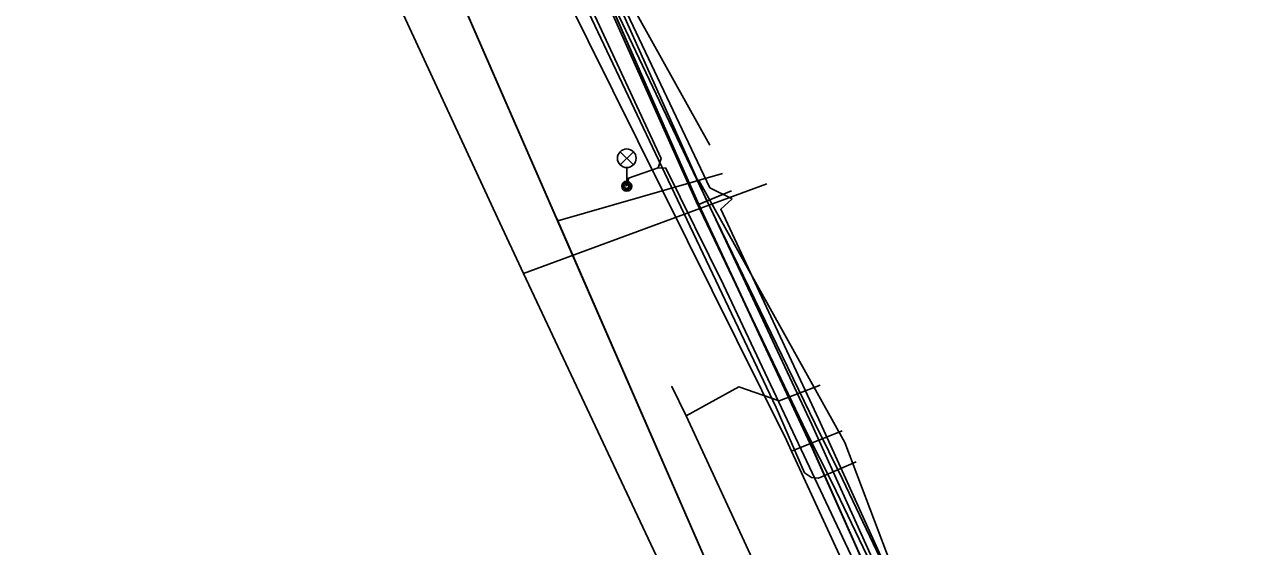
# Model space of a CAD drawing. Extents: x -595540 to -593988, y -1160850 to -1159202.
# Drawn here: x -595319.39 to -595269.96, y -1160631.35 to -1160610.34 of the extents above; entities that cross this region are included whole.
import ezdxf

# ---------------------------------------------------------------- set-up
doc = ezdxf.new("R2010")
doc.units = 0
for name, color, linetype in [('BKOM-ODVODNENI_trasa sítě', 7, 'Continuous'), ('BVK-JEDNOTNA_trasa sítě', 7, 'Continuous'), ('BVK-VODOVOD_trasa sítě', 7, 'Continuous'), ('CETIN_kabel podzemní', 7, 'Continuous'), ('DESTOVA_trasa neprovozované sítě', 7, 'Continuous'), ('DSP-SDEL-VODAFONE_kabel', 7, 'Continuous'), ('EON-NN_kabel', 7, 'Continuous'), ('EON-VN_kabel', 7, 'Continuous'), ('INNOGY-STL_trasa sítě', 7, 'Continuous'), ('JEDNOTNA_trasa neprovozované sítě', 7, 'Continuous'), ('QUANTCOM_kabel', 7, 'Continuous'), ('TSB_kabel VO', 7, 'Continuous'), ('TSB_lampy VO', 7, 'Continuous')]:
    doc.layers.add(name, color=color, linetype=linetype)

msp = doc.modelspace()

# ---------------------------------------------------------------- linework, layer by layer
at = {"layer": 'BKOM-ODVODNENI_trasa sítě'}
msp.add_lwpolyline([(-595328.652, -1160545.194), (-595323.701, -1160557.168), (-595307.991, -1160595.166), (-595289.318, -1160637.909), (-595269.901, -1160680.144), (-595243.565, -1160700.938), (-595203.101, -1160731.684), (-595169.808, -1160756.776), (-595134.211, -1160783.069), (-595091.899, -1160806.063), (-595046.729, -1160830.268), (-595023.064, -1160843.241)], dxfattribs=at)
at = {"layer": 'BVK-JEDNOTNA_trasa sítě'}
msp.add_lwpolyline([(-595289.318, -1160637.909), (-595297.911, -1160618.24), (-595297.997, -1160618.042), (-595303.51, -1160605.424), (-595303.555, -1160605.321), (-595305.415, -1160601.062), (-595305.431, -1160601.025), (-595305.686, -1160600.442), (-595305.978, -1160599.773), (-595307.848, -1160595.29)], dxfattribs=at)
at = {"layer": 'BVK-VODOVOD_trasa sítě'}
msp.add_line((-595299.283, -1160620.367), (-595289.479, -1160616.748), dxfattribs=at)
msp.add_lwpolyline([(-595270.047, -1160681.847), (-595271.11, -1160681.01), (-595280.618, -1160660.385), (-595281.776, -1160657.853), (-595284.97, -1160650.87), (-595287.782, -1160644.862), (-595292.67, -1160634.42), (-595299.283, -1160620.367), (-595300.34, -1160618.12), (-595307.84, -1160601.91), (-595311.31, -1160594.38), (-595311.85, -1160592.829), (-595311.96, -1160592.419)], dxfattribs=at)
at = {"layer": 'CETIN_kabel podzemní'}
for points in [[(-595298.02, -1160604.41), (-595293.08, -1160615.65), (-595292.23, -1160617.58)], [(-595299.68, -1160604.95), (-595288.69, -1160627.07)], [(-595290.91, -1160617.03), (-595292.23, -1160617.58)], [(-595292.23, -1160617.58), (-595287.64, -1160627.42), (-595282.77, -1160638.35), (-595281.19, -1160641.58), (-595276.18, -1160651.93), (-595273.24, -1160658.48)], [(-595288.49, -1160627.52), (-595286.45, -1160626.69)], [(-595288.69, -1160627.07), (-595288.49, -1160627.52)], [(-595288.49, -1160627.52), (-595281.02, -1160643.69)]]:
    msp.add_lwpolyline(points, dxfattribs=at)
at = {"layer": 'DESTOVA_trasa neprovozované sítě'}
for p, q in [((-595298.269, -1160603.526), (-595291.782, -1160615.195)), ((-595292.217, -1160616.618), (-595286.34, -1160627.17)), ((-595281.507, -1160639.897), (-595286.34, -1160627.17))]:
    msp.add_line(p, q, dxfattribs=at)
at = {"layer": 'DSP-SDEL-VODAFONE_kabel'}
for p, q in [((-595293.082, -1160615.651), (-595298.017, -1160604.414)), ((-595292.228, -1160617.58), (-595291.244, -1160617.172))]:
    msp.add_line(p, q, dxfattribs=at)
for points in [[(-595282.771, -1160638.348), (-595287.635, -1160627.419), (-595292.228, -1160617.58), (-595293.082, -1160615.651), (-595298.017, -1160604.414), (-595300.579, -1160599.133), (-595301.09, -1160598.184), (-595292.408, -1160595.9), (-595279.665, -1160592.102), (-595278.305, -1160591.799), (-595271.37, -1160589.861), (-595268.227, -1160588.928)], [(-595282.771, -1160638.348), (-595287.635, -1160627.419), (-595292.228, -1160617.58), (-595293.082, -1160615.651)]]:
    msp.add_lwpolyline(points, dxfattribs=at)
at = {"layer": 'EON-NN_kabel'}
for points in [[(-595305.388, -1160585.222), (-595305.884, -1160585.585), (-595306.497, -1160586.033), (-595306.823, -1160586.507), (-595306.078, -1160588.364), (-595305.977, -1160588.424), (-595304.29, -1160589.436), (-595304.345, -1160590.358), (-595302.407, -1160596.464), (-595300.861, -1160598.826), (-595298.55, -1160603.405), (-595298.029, -1160604.57), (-595291.63, -1160617.984), (-595287.667, -1160626.445), (-595286.616, -1160628.762), (-595282.369, -1160638.18)], [(-595282.042, -1160638.018), (-595286.314, -1160628.606), (-595287.387, -1160626.239), (-595291.343, -1160617.771), (-595290.89, -1160617.363), (-595290.901, -1160617.346), (-595291.774, -1160616.909), (-595297.716, -1160604.388), (-595297.914, -1160603.762), (-595296.915, -1160603.451), (-595295.487, -1160603.899), (-595295.28, -1160603.823), (-595296.868, -1160603.156), (-595298.202, -1160603.216), (-595300.514, -1160598.626), (-595302.042, -1160596.291), (-595303.941, -1160590.308), (-595303.876, -1160589.218), (-595305.629, -1160588.291), (-595305.796, -1160588.203), (-595306.535, -1160586.557), (-595306.301, -1160586.202), (-595305.848, -1160585.833), (-595305.316, -1160585.4)]]:
    msp.add_lwpolyline(points, dxfattribs=at)
at = {"layer": 'EON-VN_kabel'}
for points in [[(-595265.126, -1160578.838), (-595283.032, -1160583.766), (-595296.668, -1160587.522), (-595303.206, -1160589.26), (-595303.735, -1160590.33), (-595301.648, -1160596.636), (-595300.543, -1160598.136), (-595297.724, -1160604.414), (-595291.967, -1160617.294), (-595287.53, -1160626.415), (-595286.439, -1160628.641), (-595277.524, -1160647.305)], [(-595282.362, -1160638.142), (-595286.833, -1160628.81), (-595287.889, -1160626.751), (-595292.334, -1160617.462), (-595298.084, -1160604.575), (-595300.885, -1160598.366), (-595301.977, -1160596.853), (-595304.163, -1160590.342), (-595303.958, -1160589.804), (-595304.846, -1160589.57), (-595305.512, -1160589.101)]]:
    msp.add_lwpolyline(points, dxfattribs=at)
at = {"layer": 'INNOGY-STL_trasa sítě'}
for points in [[(-595293.32, -1160624.9), (-595293.313, -1160624.915), (-595292.74, -1160626.09), (-595286.32, -1160639.96)], [(-595292.74, -1160626.09), (-595290.61, -1160624.93), (-595288.99, -1160625.49), (-595287.334, -1160624.859)]]:
    msp.add_lwpolyline(points, dxfattribs=at)
at = {"layer": 'JEDNOTNA_trasa neprovozované sítě'}
msp.add_line((-595291.265, -1160616.334), (-595297.911, -1160618.24), dxfattribs=at)
at = {"layer": 'QUANTCOM_kabel'}
for points in [[(-595319.48, -1160557.92), (-595318.78, -1160558.18), (-595318.32, -1160559.07), (-595314.61, -1160568.31), (-595312.29, -1160574.99), (-595311.06, -1160578.42), (-595307.26, -1160588.4), (-595305.12, -1160590.41), (-595302.41, -1160597.24), (-595301.42, -1160599.61), (-595300.25, -1160601.7), (-595299.54, -1160603.35), (-595298.62, -1160605.72), (-595293.85, -1160615.79), (-595289.11, -1160625.75)], [(-595289.11, -1160625.75), (-595287.96, -1160628.38), (-595287.68, -1160628.57), (-595287.4, -1160628.6), (-595285.89, -1160627.95)]]:
    msp.add_lwpolyline(points, dxfattribs=at)
at = {"layer": 'TSB_kabel VO'}
for points in [[(-595295.09, -1160616.76), (-595295.06, -1160616.52), (-595293.86, -1160616.11), (-595293.74, -1160615.73), (-595298.44, -1160605.61), (-595298.97, -1160604.14), (-595300.82, -1160600.03), (-595301.72, -1160598.34), (-595301.91, -1160597.47), (-595302.14, -1160597.57), (-595302.55, -1160598.46), (-595303.487, -1160599.134), (-595310.617, -1160601.624), (-595312.32, -1160601.4), (-595314.28, -1160600.95), (-595315.59, -1160601.12), (-595315.623, -1160601.234)], [(-595287.21, -1160683.37), (-595291.96, -1160685.22), (-595297.34, -1160665.79), (-595293.69, -1160664.92), (-595285.21, -1160662.02), (-595274.23, -1160657.83), (-595270.1, -1160665.79), (-595264.496, -1160674.146), (-595264.68, -1160674.575), (-595266.639, -1160675.126), (-595264.496, -1160674.146), (-595269.9, -1160665.67), (-595274.3, -1160657.55), (-595279.93, -1160645.054), (-595281.829, -1160645.299), (-595280.052, -1160644.564), (-595282.86, -1160638.54), (-595291.23, -1160620.82), (-595293.55, -1160616.115), (-595293.86, -1160616.11), (-595295.06, -1160616.52), (-595295.09, -1160616.76)]]:
    msp.add_lwpolyline(points, dxfattribs=at)
at = {"layer": 'TSB_lampy VO'}
for p, q in [((-595295.392, -1160615.986), (-595294.862, -1160615.456)), ((-595295.392, -1160615.456), (-595294.862, -1160615.986)), ((-595295.392, -1160615.986), (-595294.862, -1160615.456)), ((-595295.392, -1160615.456), (-595294.862, -1160615.986)), ((-595295.127, -1160616.096), (-595295.127, -1160616.846)), ((-595295.127, -1160616.096), (-595295.127, -1160616.846))]:
    msp.add_line(p, q, dxfattribs=at)
for centre, radius in [((-595295.127, -1160615.721), 0.375), ((-595295.127, -1160615.721), 0.375), ((-595295.127, -1160616.846), 0.2), ((-595295.127, -1160616.846), 0.2), ((-595295.127, -1160616.846), 0.145), ((-595295.127, -1160616.846), 0.145), ((-595295.127, -1160616.846), 0.0876), ((-595295.127, -1160616.846), 0.0876)]:
    msp.add_circle(centre, radius, dxfattribs=at)

doc.saveas('drawing.dxf')
